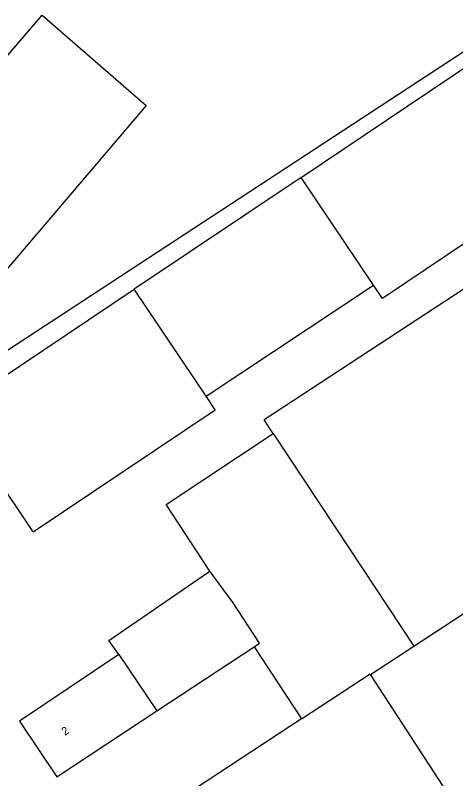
# Model space of a CAD drawing. Extents: x 124000 to 129000, y 395500 to 397503.
# Drawn here: x 126699.1 to 126753.3, y 396256.9 to 396350.9 of the extents above; entities that cross this region are included whole.
import ezdxf

# ---------------------------------------------------------------- set-up
doc = ezdxf.new("R2010")
doc.units = 0
for name, color, linetype in [('gg-anno-huisnummerreeks BGT', 7, 'Continuous'), ('gg-bbg-bijgebouw', 7, 'Continuous'), ('gg-bbg-hoofdgebouw', 7, 'Continuous'), ('gg-bbg-open loods', 7, 'Continuous'), ('gg-bbg-tussenscheiding', 7, 'Continuous'), ('gg-knt-bronhoudergrens', 7, 'Continuous')]:
    doc.layers.add(name, color=color, linetype=linetype)

msp = doc.modelspace()

# ---------------------------------------------------------------- linework, layer by layer
at = {"layer": 'gg-bbg-bijgebouw'}
for p, q in [((126734.253, 396330.94), (126755.269, 396345.035)), ((126743.144, 396317.683), (126734.253, 396330.94)), ((126768.002, 396326.221), (126729.721, 396301.109)), ((126722.579, 396304.011), (126713.744, 396317.184)), ((126730.837, 396299.417), (126729.721, 396301.109)), ((126748.108, 396273.247), (126787.302, 396298.933)), ((126716.511, 396265.284), (126728.463, 396273.165)), ((126728.463, 396273.165), (126734.308, 396264.316)), ((126742.8, 396269.769), (126748.108, 396273.247))]:
    msp.add_line(p, q, dxfattribs=at)
for points in [[(126765.239, 396330.128), (126744.258, 396316.022), (126743.144, 396317.683)], [(126701.29, 396287.301), (126691.356, 396302.169), (126713.744, 396317.184)], [(126701.29, 396287.301), (126723.693, 396302.35), (126722.579, 396304.011)], [(126723.022, 396282.479), (126717.658, 396290.679), (126730.837, 396299.417)], [(126711.84, 396272.23), (126710.62, 396273.953), (126723.022, 396282.479)], [(126734.308, 396264.316), (126713.728, 396250.776), (126722.808, 396237.007), (126751.737, 396256.04), (126742.8, 396269.769)]]:
    msp.add_lwpolyline(points, dxfattribs=at)
at = {"layer": 'gg-bbg-hoofdgebouw'}
msp.add_line((126704.22, 396257.18), (126716.511, 396265.284), dxfattribs=at)
msp.add_lwpolyline([(126711.84, 396272.23), (126699.63, 396264.02), (126704.22, 396257.18)], dxfattribs=at)
at = {"layer": 'gg-bbg-open loods'}
for p, q in [((126734.253, 396330.94), (126713.744, 396317.184)), ((126722.579, 396304.011), (126743.144, 396317.683))]:
    msp.add_line(p, q, dxfattribs=at)
at = {"layer": 'gg-bbg-tussenscheiding'}
msp.add_line((126711.84, 396272.23), (126716.511, 396265.284), dxfattribs=at)
for points in [[(126730.837, 396299.417), (126740.198, 396285.233), (126748.108, 396273.247)], [(126728.463, 396273.165), (126729.149, 396273.614), (126725.884, 396278.596), (126723.022, 396282.479)], [(126734.308, 396264.316), (126742.738, 396269.863), (126742.8, 396269.769)]]:
    msp.add_lwpolyline(points, dxfattribs=at)
at = {"layer": 'gg-knt-bronhoudergrens'}
msp.add_line((126715.183, 396339.795), (126666.923, 396283.033), dxfattribs=at)
for points in [[(126678.443, 396322.947), (126702.39, 396350.885), (126715.183, 396339.795)], [(126692.406, 396305.956), (126754.321, 396346.453), (126754.809, 396345.723)]]:
    msp.add_lwpolyline(points, dxfattribs=at)

# ---------------------------------------------------------------- texts
at = {"layer": 'gg-anno-huisnummerreeks BGT'}
msp.add_text('2', height=1, rotation=33.9, dxfattribs=at).set_placement((126705.203, 396262.197))

doc.saveas('drawing.dxf')
